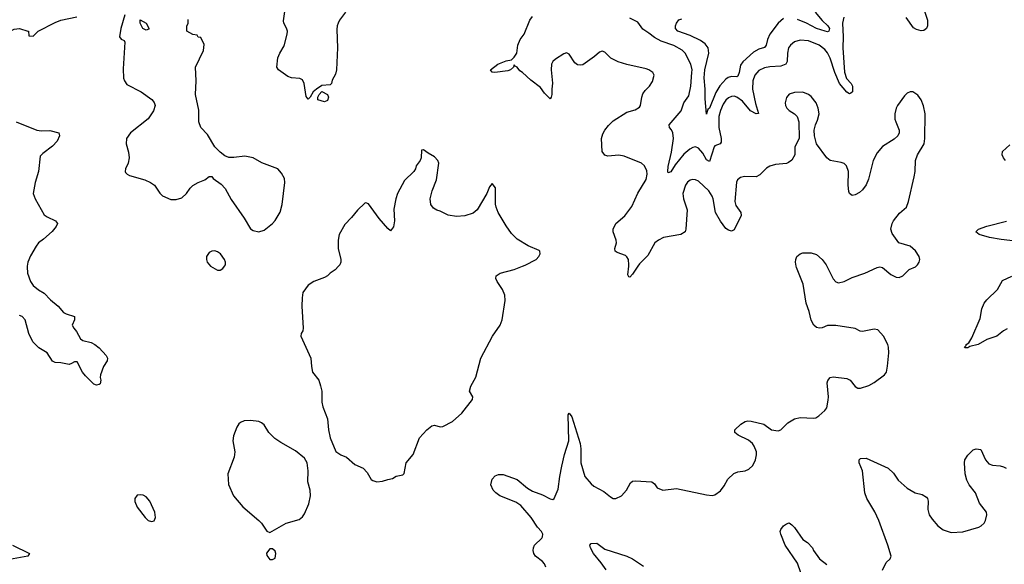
# Model space of a CAD drawing. Header units: inches. Extents: x 1550315 to 1685896, y 510706 to 640504.
# Tile 266 of 452: x 1611511 to 1618676, y 597830 to 601795. Entities that reach past the tile are written whole.
import ezdxf

# ---------------------------------------------------------------- set-up
doc = ezdxf.new("R2010")
doc.units = ezdxf.units.IN
doc.header["$MEASUREMENT"] = 0
doc.layers.add('B6519', color=7, linetype='Continuous')
doc.layers.add('B6610', color=7, linetype='Continuous')

msp = doc.modelspace()

# ---------------------------------------------------------------- linework, layer by layer
at = {"layer": 'B6519', "color": 5}
for points, elevation in [([(1611565.4, 600000), (1611564.6, 599995.4), (1611567.8, 599950), (1611589.2, 599890), (1611610, 599859.5), (1611648.3, 599828.3), (1611690, 599804.4), (1611734.8, 599754.8), (1611790.2, 599710.2), (1611830, 599663), (1611850, 599652.4), (1611910, 599634), (1611910.4, 599610), (1611893.4, 599570), (1611904, 599550), (1611925.3, 599525.3), (1611952.2, 599472.2), (1611970, 599460.5), (1612030, 599443.8), (1612057.3, 599430), (1612090, 599406), (1612139.1, 599350), (1612150.8, 599330), (1612147.5, 599312.5), (1612120.5, 599270), (1612098.8, 599210), (1612096, 599190), (1612101, 599170), (1612095.3, 599144.7), (1612090, 599138), (1612070, 599135.3), (1612050, 599142), (1611990, 599201.2), (1611967, 599230), (1611930, 599305.2), (1611910, 599305.2), (1611888.8, 599291.2), (1611870, 599285.6), (1611810, 599297.4), (1611770, 599298.7), (1611748.6, 599308.6), (1611709.8, 599369.8), (1611650, 599406.6), (1611607.1, 599450), (1611576.4, 599510), (1611550, 599609.2), (1611530, 599634.5), (1611510, 599641.2)], 660), ([(1612899.8, 599999.9), (1612950, 599971.3), (1612970, 599971.3), (1612990, 599984.7), (1613001.3, 600000)], 680), ([(1613832, 600000), (1613807.3, 599972.7), (1613770, 599949), (1613750.4, 599929.6), (1613730, 599918), (1613652, 599890), (1613610, 599862), (1613571.3, 599810), (1613566, 599770), (1613562.8, 599710), (1613574, 599550), (1613570.6, 599529.4), (1613558, 599510), (1613556, 599490), (1613630, 599332), (1613633.4, 599270), (1613640.7, 599230), (1613686.8, 599170), (1613701, 599130), (1613710.7, 599090.7), (1613710.7, 599010.7), (1613716.8, 598976.8), (1613750.8, 598890), (1613758.8, 598810), (1613770.8, 598750), (1613811.1, 598651.1), (1613847.1, 598627.1), (1613890, 598611), (1613950, 598557.3), (1614011, 598530), (1614038.8, 598498.8), (1614068.7, 598448.7), (1614080.9, 598440.9), (1614110, 598430.7), (1614150, 598434.8), (1614190, 598446.8), (1614224.1, 598455.9), (1614250, 598471), (1614299, 598481), (1614309, 598491), (1614323.7, 598570), (1614374.5, 598630), (1614419.5, 598750), (1614472.7, 598810), (1614510, 598838.8), (1614530, 598842.8), (1614570, 598830.8), (1614590, 598834), (1614661.2, 598870), (1614729.5, 598930), (1614806, 599030), (1614809, 599050), (1614784, 599090), (1614793.6, 599126.4), (1614830, 599192), (1614867.6, 599330), (1614952.6, 599490), (1615008, 599570), (1615021.1, 599610), (1615043.6, 599750), (1615042, 599790), (1615024.5, 599830), (1614984.5, 599890), (1614976, 599910), (1614979, 599930), (1615008, 599950), (1615110, 599977.3), (1615170.4, 600000)], 680), ([(1615339.5, 597810), (1615330, 597833.2), (1615316, 597850), (1615265.2, 597890), (1615252.7, 597910), (1615247.3, 597930), (1615249.6, 597950), (1615258, 597970), (1615310, 598021.6), (1615315.8, 598030), (1615318.5, 598050), (1615308.2, 598070), (1615280, 598100), (1615233.1, 598170), (1615157.3, 598257.3), (1615121.7, 598281.7), (1615005.2, 598330), (1614976, 598350), (1614957.2, 598370), (1614939, 598410), (1614950, 598451), (1614970, 598474.8), (1614996, 598484), (1615030, 598484), (1615130, 598446.7), (1615205.5, 598385.5), (1615242.9, 598362.9), (1615316.4, 598336.4), (1615370, 598306.7), (1615390, 598303), (1615401.2, 598310), (1615430, 598378), (1615440.8, 598470), (1615455.2, 598544.8), (1615476.1, 598630), (1615508, 598730), (1615502.7, 598917.3), (1615510, 598931), (1615530, 598904.7), (1615589.3, 598709.3), (1615595, 598670), (1615595.2, 598570), (1615623.2, 598470), (1615670, 598416), (1615690, 598400.3), (1615761.2, 598361.2), (1615810, 598320.5), (1615830, 598310.5), (1615850, 598310.4), (1615889.4, 598330), (1615927, 598370), (1615956.6, 598423.4), (1615970, 598436), (1615990, 598438.8), (1616110.4, 598430.4), (1616130, 598416), (1616150, 598387.3), (1616190, 598370.5), (1616290, 598383), (1616510, 598337.3), (1616549, 598331), (1616570, 598336), (1616610, 598366), (1616638, 598402), (1616663.7, 598450), (1616708.4, 598491.6), (1616735.8, 598504.2), (1616790, 598510.4), (1616817.7, 598522.3), (1616846.6, 598550), (1616866.6, 598590), (1616873.8, 598626.2), (1616871.8, 598650), (1616856.9, 598690), (1616843.6, 598710), (1616814.8, 598734.8), (1616739.3, 598770), (1616714.5, 598790), (1616716.2, 598810), (1616759.7, 598850), (1616790, 598868.9), (1616810, 598873.8), (1616832.7, 598872.7), (1616926, 598850), (1616980.7, 598810), (1617030, 598801.1), (1617050, 598808.7), (1617100.5, 598859.5), (1617150, 598889.3), (1617190, 598898.2), (1617286.5, 598893.5), (1617303.5, 598896.5), (1617326.6, 598910), (1617371, 598949), (1617384.5, 598970), (1617395.3, 599024.7), (1617396.9, 599050), (1617388.1, 599151.9), (1617391.9, 599168.1), (1617410, 599191.3), (1617430, 599196), (1617530, 599182), (1617554.8, 599170), (1617590, 599124), (1617610, 599113.4), (1617630, 599113), (1617690, 599132.7), (1617730, 599154.9), (1617805.2, 599210), (1617818, 599230), (1617827.2, 599272.8), (1617836.2, 599370), (1617834, 599410), (1617829.3, 599430), (1617797.2, 599490), (1617755.9, 599535.9), (1617730, 599542.9), (1617644.8, 599524.8), (1617627, 599527), (1617590, 599547), (1617450, 599569.6), (1617390.4, 599569.6), (1617350, 599552.3), (1617330, 599549.3), (1617310, 599554), (1617289, 599570), (1617270, 599608), (1617257, 599670), (1617233.6, 599730), (1617212.8, 599870), (1617164.4, 599990), (1617162.4, 600000)], 660), ([(1616009.9, 600000), (1615970, 599942), (1615950, 599921.2), (1615942.7, 599922.7), (1615937.2, 599937.2), (1615943.4, 600000)], 660), ([(1617385.2, 600000), (1617430, 599907.3), (1617450, 599887.3), (1617470, 599879.1), (1617510, 599888), (1617570, 599918), (1617662, 599950), (1617750, 599990.8), (1617770, 599994.8), (1617790.7, 599990.7), (1617850, 599941), (1617890, 599921), (1617910, 599918), (1617938, 599930), (1617984.7, 599975.3), (1618030, 599996), (1618034, 600000)], 660), ([(1618696.7, 599543.3), (1618670.2, 599529.8), (1618621, 599490), (1618550, 599467), (1618486, 599430), (1618425.2, 599414.8), (1618410, 599407), (1618390, 599405.2), (1618385.2, 599410), (1618398, 599422), (1618399.3, 599430), (1618417.1, 599442.9), (1618440.3, 599479.7), (1618499.2, 599620.8), (1618511.9, 599690), (1618530, 599730.3), (1618550, 599756.1), (1618626.6, 599830), (1618664.1, 599895.9), (1618730, 599928.9)], 640), ([(1617790, 597787.7), (1617817.4, 597842.6), (1617846, 597870), (1617852.8, 597890), (1617829.6, 597970.4), (1617762.4, 598150), (1617732.7, 598212.7), (1617676.4, 598310), (1617661, 598350), (1617645.1, 598510), (1617620.9, 598570), (1617619, 598590), (1617630, 598601), (1617670, 598604), (1617830, 598530.5), (1617870, 598492.7), (1617903.8, 598443.8), (1617970, 598385.3), (1618026.8, 598350), (1618077.7, 598337.7), (1618110, 598319.1), (1618117.1, 598310), (1618122, 598290), (1618120.3, 598230), (1618128.9, 598190), (1618150, 598158.4), (1618192.2, 598110), (1618230, 598080.3), (1618290, 598062.6), (1618373.3, 598066.7), (1618490, 598101), (1618508, 598110), (1618529.3, 598130.7), (1618539, 598150), (1618549.2, 598190), (1618546, 598210), (1618495.6, 598275.6), (1618467.3, 598350), (1618419.5, 598410), (1618402.7, 598442.7), (1618392, 598490), (1618386.6, 598570), (1618389.3, 598590), (1618410, 598626), (1618450, 598662.8), (1618470.7, 598670.7), (1618506, 598666), (1618538.4, 598590), (1618562.7, 598562.7), (1618590, 598552.2), (1618646.7, 598546.7), (1618670, 598539.3), (1618690.7, 598530)], 640), ([(1617218.6, 597698.6), (1617170, 597837.7), (1617082.2, 597970), (1617049.8, 598050), (1617046, 598070), (1617050, 598084.7), (1617070, 598111), (1617090, 598124.7), (1617110, 598131.3), (1617130, 598118), (1617150, 598098), (1617210, 598010.8), (1617242.8, 597990), (1617280.7, 597950), (1617287.7, 597930), (1617330.4, 597870), (1617384.4, 597830)], 640), ([(1611458, 597970), (1611582, 597910), (1611570.5, 597889.5), (1611410, 597860.5)], 660), ([(1615778, 597790), (1615742.4, 597842.4), (1615687.6, 597910), (1615664, 597950), (1615660.5, 597970), (1615670, 597981.6), (1615710, 597985.5), (1615770, 597940.7), (1615930, 597890.6), (1615970, 597870.4), (1616050, 597818)], 640)]:
    msp.add_lwpolyline(points, dxfattribs=dict(at, elevation=elevation))
at = {"layer": 'B6519', "color": 5, "elevation": 680}
for points in [[(1613190, 598877.2), (1613145.4, 598874.6), (1613116.9, 598863.1), (1613106.4, 598853.6), (1613090, 598828), (1613066.4, 598766.4), (1613060.7, 598730), (1613076.3, 598650), (1613070.6, 598610), (1613026, 598490), (1613031, 598411), (1613066, 598330), (1613134, 598250), (1613251, 598150), (1613271, 598130), (1613310, 598072), (1613330, 598062), (1613449.6, 598130.4), (1613543.7, 598156.3), (1613570, 598176), (1613583.3, 598196.7), (1613614.5, 598270), (1613626.6, 598330), (1613624.5, 598370), (1613607, 598430), (1613609.3, 598510), (1613602.7, 598570), (1613582.5, 598602.5), (1613517.1, 598657.1), (1613410, 598716.2), (1613367, 598747), (1613324.5, 598790), (1613290, 598845.2), (1613270, 598860.9), (1613250, 598869.3)], [(1612390, 598337.2), (1612365.5, 598334.5), (1612347.7, 598310), (1612348.1, 598288.1), (1612365.2, 598245.2), (1612422.8, 598170), (1612446, 598150), (1612470, 598142), (1612490, 598147.3), (1612499.3, 598170), (1612494.5, 598210), (1612458, 598290), (1612430, 598321.2), (1612410, 598332.7)], [(1613350, 597942), (1613330, 597942), (1613307.5, 597912.5), (1613310, 597894), (1613330, 597866), (1613350, 597864.7), (1613370, 597874), (1613374, 597910), (1613370, 597926)]]:
    msp.add_lwpolyline(points, close=True, dxfattribs=at)
at = {"layer": 'B6610', "color": 5}
for points, elevation in [([(1611000.5, 601890), (1610884.9, 601770), (1610839.1, 601690), (1610804.9, 601610), (1610790.7, 601550), (1610798.8, 601490), (1610810, 601462), (1610838, 601438), (1610905.5, 601425.5), (1610970, 601434.4), (1611050, 601464.4), (1611110, 601511.8), (1611250, 601570.5), (1611430, 601702.8), (1611470, 601726), (1611510.6, 601730.6), (1611570, 601712), (1611574, 601710), (1611578, 601678), (1611610, 601674), (1611646, 601710), (1611770, 601774.8), (1611810, 601790.8), (1611925.6, 601814.4)], 680), ([(1618079, 601910), (1618116.5, 601790), (1618118, 601750), (1618110, 601729.7), (1618090, 601715.8), (1618070, 601713), (1618036.3, 601723.7), (1618015.6, 601735.6), (1617961.7, 601810)], 640), ([(1612274.8, 601830), (1612246.8, 601730), (1612238, 601670), (1612250, 601652), (1612270, 601642), (1612276, 601630), (1612263.7, 601436.3), (1612267.2, 601370), (1612272.4, 601350), (1612290, 601322), (1612396, 601270), (1612472.8, 601212.8), (1612490, 601191.3), (1612496.3, 601170), (1612484.9, 601130), (1612445.9, 601074.1), (1612317.3, 600970), (1612288, 600930), (1612285.5, 600890), (1612302, 600830), (1612307.7, 600790), (1612300.7, 600750), (1612281, 600710), (1612278, 600690), (1612282, 600682), (1612292, 600670), (1612310, 600661), (1612422, 600630), (1612462, 600610), (1612491.3, 600590), (1612530, 600532), (1612550, 600512), (1612610, 600484.7), (1612650, 600486), (1612690, 600498.8), (1612725.2, 600530), (1612751.3, 600568.7), (1612771.2, 600588.8), (1612810, 600610.6), (1612858, 600630), (1612890, 600652), (1612910, 600654), (1612919.6, 600639.6), (1612977.2, 600597.2), (1613006, 600566), (1613050, 600486.8), (1613144, 600350), (1613190, 600271.3), (1613210, 600261), (1613250, 600250.8), (1613290, 600262), (1613350, 600310.7), (1613370, 600334), (1613406.4, 600393.6), (1613421.5, 600450), (1613441, 600610), (1613437.5, 600637.5), (1613416.9, 600676.9), (1613389.6, 600709.6), (1613273.4, 600753.4), (1613208.7, 600790), (1613150, 600800.7), (1613070, 600791.8), (1613032.5, 600792.5), (1613003.7, 600803.7), (1612968.7, 600830), (1612930, 600868.7), (1612878.6, 600958.6), (1612829.5, 601009.5), (1612815.1, 601050), (1612815.5, 601135.5), (1612789.3, 601250), (1612796, 601350), (1612789, 601450), (1612849, 601570), (1612853.6, 601613.6), (1612830, 601666), (1612808.4, 601668.4), (1612802, 601682), (1612770, 601686), (1612726, 601710), (1612727.3, 601747.3), (1612738, 601770), (1612736.4, 601796.4)], 680), ([(1613882.4, 601850), (1613837.6, 601790), (1613828.4, 601770), (1613820.5, 601750), (1613817.6, 601722.4), (1613822.4, 601590), (1613815.5, 601430), (1613810, 601398), (1613785.8, 601354.2), (1613778.8, 601330), (1613770, 601321.2), (1613710, 601314.5), (1613671, 601290), (1613647.3, 601270), (1613624.7, 601230), (1613610, 601215.3), (1613596.5, 601236.5), (1613580.5, 601330), (1613570, 601357.2), (1613550, 601367.3), (1613490, 601371.6), (1613461.5, 601381.4), (1613394, 601430), (1613380.9, 601450), (1613390, 601516), (1613404.2, 601550), (1613435.8, 601604.2), (1613457.4, 601690), (1613458.7, 601710), (1613452.9, 601732.9), (1613432, 601770), (1613430, 601786), (1613442, 601870)], 660), ([(1615943.4, 600000), (1615944.4, 600010), (1615940.5, 600050), (1615930, 600069.3), (1615918.6, 600078.6), (1615859.5, 600099.5), (1615844, 600110), (1615841.2, 600130), (1615854.5, 600170), (1615851.8, 600190), (1615829.6, 600250), (1615829.6, 600270), (1615849.8, 600310.2), (1615914.3, 600365.7), (1615966.4, 600433.6), (1616010, 600530.7), (1616068.8, 600631.2), (1616076.8, 600670), (1616075.2, 600695.2), (1616058.7, 600730), (1616035.1, 600750), (1615910, 600801.6), (1615870, 600808.2), (1615790, 600801.7), (1615768.1, 600808.1), (1615750, 600835.3), (1615745.6, 600930), (1615755.2, 600964.8), (1615769, 600991), (1615794.5, 601025.5), (1615830, 601058.4), (1615930, 601121.3), (1615990, 601138), (1616021.2, 601158.8), (1616029.3, 601170), (1616038, 601230), (1616045.8, 601254.2), (1616062, 601278), (1616094, 601310), (1616115.5, 601344.5), (1616129, 601390), (1616119, 601410), (1616089.6, 601429.6), (1616070, 601436.2), (1615928.2, 601468.2), (1615867.2, 601487.2), (1615813.3, 601513.3), (1615770, 601557.2), (1615750, 601566), (1615730, 601559.3), (1615694.2, 601525.8), (1615610, 601466.6), (1615590, 601462.7), (1615570, 601465.2), (1615550, 601481.2), (1615510, 601544), (1615490, 601552.7), (1615470, 601546), (1615410, 601507.3), (1615390.5, 601490), (1615381.3, 601470), (1615378.7, 601430), (1615388.3, 601331.7), (1615383, 601290), (1615384, 601250), (1615378.8, 601230), (1615370, 601219), (1615330, 601259.3), (1615301.2, 601301.2), (1615230, 601353.2), (1615170, 601409.3), (1615150, 601422.7), (1615130, 601449), (1615115.3, 601455.3), (1615110, 601466), (1615104.7, 601450), (1615082.8, 601430), (1615063.3, 601423.3), (1614969.7, 601409.7), (1614950, 601413.2), (1614936, 601430), (1614990, 601470.3), (1615050, 601495.5), (1615090, 601502), (1615110, 601521), (1615129.4, 601550), (1615136, 601610), (1615154, 601650), (1615182, 601690), (1615222.7, 601790), (1615243.3, 601816.7)], 660), ([(1617508.1, 601811.9), (1617498.9, 601770), (1617504.6, 601670), (1617501.5, 601590), (1617512.7, 601412.7), (1617527, 601367), (1617562, 601330), (1617572.4, 601310), (1617570.4, 601270.4), (1617559.9, 601260.1), (1617550, 601254.5), (1617530, 601268.2), (1617477.3, 601330), (1617442.1, 601410), (1617410, 601515.6), (1617390, 601553.6), (1617370, 601577.8), (1617327.8, 601610), (1617250, 601639.8), (1617190, 601644.7), (1617150, 601632.6), (1617120.4, 601610), (1617105.7, 601590), (1617097.3, 601550), (1617096.8, 601490), (1617085.2, 601470), (1617050, 601455.7), (1616969.5, 601450.5), (1616930, 601443.2), (1616890, 601423.5), (1616861.8, 601390), (1616846.5, 601350), (1616842.7, 601290), (1616865.2, 601185.2), (1616887.3, 601112.7), (1616870, 601108.2), (1616830, 601131.4), (1616770, 601202.4), (1616730, 601231.8), (1616710, 601236.8), (1616690, 601235), (1616670, 601225.5), (1616650, 601208.7), (1616630, 601179.7), (1616610, 601134.7), (1616599.2, 601090), (1616598, 601010), (1616616.6, 600930), (1616615.9, 600904.1), (1616609.1, 600890.9), (1616570, 600877.2), (1616563.6, 600870), (1616530, 600762), (1616510, 600774.7), (1616482, 600822), (1616450, 600860.2), (1616430, 600869.2), (1616410, 600865.3), (1616387.5, 600852.5), (1616344.5, 600815.5), (1616281.3, 600738.7), (1616250, 600686.3), (1616230, 600679.3), (1616226.8, 600690), (1616230, 600726), (1616255, 600830), (1616269.8, 600929.8), (1616264.4, 600970), (1616253.3, 600993.3), (1616238.4, 601010), (1616237.4, 601030), (1616323.7, 601130), (1616343.9, 601190), (1616379.4, 601240.6), (1616393.8, 601310), (1616402.6, 601410), (1616403.5, 601430), (1616394.8, 601470), (1616353.7, 601550), (1616331.9, 601571.9), (1616270, 601607.5), (1616178.7, 601638.7), (1616130, 601664.8), (1616090, 601697.2), (1616045.2, 601725.2), (1616010, 601776.5), (1615950, 601806.6)], 640), ([(1617299, 601850), (1617350, 601789.4), (1617391.9, 601750), (1617403.5, 601730), (1617399.5, 601710), (1617390, 601706.3), (1617372.7, 601710), (1617310.1, 601729.9), (1617236.8, 601770), (1617170, 601795.7)], 620), ([(1617070, 601802.8), (1617031.2, 601768.8), (1616970.2, 601690), (1616951.6, 601650), (1616942.3, 601610), (1616930, 601592.3), (1616890, 601580.5), (1616850, 601557.9), (1616772.9, 601487.1), (1616756.8, 601463.2), (1616747, 601410), (1616735.9, 601384.1), (1616730, 601379.8), (1616690, 601380.2), (1616667, 601373), (1616650, 601362.3), (1616606.5, 601313.5), (1616575.9, 601264.1), (1616530, 601149.6), (1616519.5, 601140.5), (1616513.4, 601126.6), (1616510, 601106), (1616498.6, 601218.6), (1616499.2, 601290), (1616490.9, 601370.9), (1616497.7, 601430), (1616525.3, 601550), (1616521.9, 601590), (1616499.6, 601619.6), (1616464, 601644), (1616390, 601679.1), (1616301.4, 601710), (1616283.1, 601730), (1616284, 601750), (1616291.4, 601770), (1616307.5, 601792.5), (1616330, 601801)], 620), ([(1618034, 600000), (1618044, 600010), (1618056, 600030), (1618061.2, 600050), (1618056, 600070), (1618030, 600113.2), (1617990, 600145.2), (1617909.3, 600169.3), (1617858.9, 600238.9), (1617849.4, 600270), (1617859.3, 600310), (1617870, 600331), (1617914.2, 600385.8), (1617964, 600430), (1617979.3, 600470), (1618020.5, 600650), (1618027, 600690), (1618029.4, 600770), (1618043.7, 600810), (1618092.3, 600890), (1618097, 600930), (1618099.5, 601110), (1618087.5, 601167.5), (1618072, 601212), (1618046.3, 601246.3), (1618010, 601269), (1617990, 601269), (1617970, 601259), (1617950, 601241.2), (1617898, 601170), (1617888.4, 601150), (1617880.4, 601110), (1617880.5, 601070), (1617885.5, 601050), (1617910.7, 600990), (1617910.7, 600970), (1617900.7, 600950), (1617875.6, 600924.4), (1617790, 600871.6), (1617750, 600825.1), (1617720.9, 600770), (1617687.3, 600632.7), (1617670, 600593.2), (1617643.8, 600556.2), (1617622.5, 600537.5), (1617590, 600519), (1617570, 600514), (1617550, 600528.7), (1617544.5, 600544.5), (1617540.7, 600590), (1617542, 600690), (1617527, 600730), (1617510, 600747), (1617490, 600755.6), (1617409, 600770), (1617385.2, 600790), (1617309.2, 600890), (1617294, 600950), (1617293.2, 600990), (1617301.2, 601030), (1617316.6, 601063.4), (1617328.2, 601110), (1617322.6, 601150), (1617306.3, 601190), (1617270, 601234.5), (1617250, 601249.3), (1617210, 601266), (1617150, 601265.6), (1617110, 601253.3), (1617090, 601228.7), (1617081.6, 601190), (1617083, 601170), (1617093.4, 601150), (1617110, 601133.4), (1617148.7, 601108.7), (1617167.7, 601090), (1617180.5, 601050), (1617182.8, 600930), (1617152.7, 600870), (1617150.6, 600810), (1617130, 600773.2), (1617105.1, 600754.9), (1617090, 600747.3), (1617010, 600739.6), (1616970, 600727.6), (1616946.5, 600713.5), (1616895.9, 600664.1), (1616870.8, 600650), (1616786.6, 600653.4), (1616755.3, 600644.7), (1616734, 600630), (1616728.3, 600611.7), (1616715.3, 600470), (1616722.6, 600442.6), (1616759.5, 600390), (1616760.3, 600370), (1616710, 600266), (1616690, 600254.5), (1616670, 600261.6), (1616650, 600275.6), (1616610, 600327.6), (1616573.8, 600390), (1616556.2, 600490), (1616549.8, 600510), (1616525.6, 600550), (1616450, 600618.5), (1616430, 600628.5), (1616410, 600631.1), (1616390, 600626.6), (1616370, 600613), (1616355.2, 600590), (1616337.6, 600530), (1616342.2, 600490), (1616367.2, 600410), (1616359.6, 600270), (1616353.7, 600250), (1616321, 600230), (1616196, 600210), (1616159.1, 600190), (1616133.4, 600170), (1616082.7, 600077.3), (1616022.1, 600017.9), (1616009.9, 600000)], 660), ([(1611484, 601050), (1611634.8, 600990), (1611670, 600985.2), (1611730, 600989), (1611796, 600970), (1611801, 600950), (1611782.8, 600910), (1611750, 600874.5), (1611678.8, 600821.2), (1611659.8, 600800.2), (1611648.7, 600690), (1611624.6, 600610), (1611608.8, 600530), (1611623.1, 600490), (1611690, 600374.4), (1611710, 600358.9), (1611770.8, 600330), (1611784.9, 600310), (1611776.3, 600290), (1611746.3, 600253.7), (1611683.9, 600196.1), (1611648.5, 600170), (1611630, 600146.6), (1611590, 600075.1), (1611570.2, 600030), (1611565.4, 600000)], 660), ([(1618685.6, 600770), (1618669.6, 600790), (1618660.9, 600810), (1618663.7, 600836.3), (1618716.5, 600883.5)], 640), ([(1615170.4, 600000), (1615190, 600007.3), (1615268.7, 600050), (1615288.7, 600070), (1615299, 600090), (1615295.3, 600110), (1615290, 600115.3), (1615210, 600149), (1615130, 600196), (1615090, 600237.2), (1615050, 600293.2), (1614993.2, 600390), (1614977.2, 600430), (1614972.5, 600452.5), (1614972.3, 600570), (1614950, 600602), (1614930, 600578), (1614910.8, 600530), (1614840.5, 600410), (1614810, 600387.3), (1614750, 600367.6), (1614690, 600361.6), (1614630, 600372), (1614570, 600400.9), (1614547.2, 600407.2), (1614522.9, 600422.9), (1614503.7, 600450), (1614498, 600490), (1614511.8, 600550), (1614542.9, 600630), (1614560.7, 600750), (1614554, 600770), (1614530, 600795.1), (1614482.7, 600822.7), (1614450, 600848), (1614434, 600846), (1614431.3, 600790), (1614426, 600770), (1614396, 600730), (1614390, 600708), (1614378, 600690), (1614310, 600624), (1614260.7, 600530), (1614248.3, 600491.7), (1614234.4, 600414.4), (1614239.1, 600330), (1614230, 600288), (1614210, 600258), (1614190, 600274), (1614127.5, 600347.5), (1614050, 600454), (1614030, 600462), (1614022, 600458), (1613970, 600409), (1613926.2, 600353.8), (1613877.3, 600302.7), (1613836.3, 600230), (1613827.7, 600190), (1613827.3, 600130), (1613847.3, 600050), (1613847.3, 600030), (1613841, 600010), (1613832, 600000)], 680), ([(1618779, 600179), (1618654, 600194), (1618569, 600210), (1618493.2, 600230), (1618469.2, 600250), (1618488, 600270), (1618548.2, 600291.8), (1618691.7, 600328.3)], 640), ([(1613001.3, 600000), (1613008.7, 600010), (1613009, 600030), (1613001.2, 600050), (1612973.2, 600090), (1612950, 600105.2), (1612930, 600112), (1612910, 600109.2), (1612890, 600099), (1612871, 600070), (1612871, 600050), (1612876, 600030), (1612899.8, 599999.9)], 680), ([(1617162.4, 600000), (1617156.3, 600030), (1617158.7, 600050), (1617167.3, 600070), (1617178.6, 600081.4), (1617190, 600090.4), (1617210, 600096.4), (1617270, 600098.7), (1617310, 600084.4), (1617350, 600048.2), (1617380.4, 600010), (1617385.2, 600000)], 660)]:
    msp.add_lwpolyline(points, dxfattribs=dict(at, elevation=elevation))
for points, elevation in [([(1612430, 601718), (1612408, 601730), (1612388, 601770), (1612387.3, 601792.7), (1612432, 601770), (1612450, 601734), (1612450, 601726)], 680), ([(1613730, 601196), (1613681.2, 601210), (1613681.2, 601230), (1613689, 601250), (1613709.3, 601270.7), (1613750.8, 601250), (1613759.1, 601230), (1613750, 601206)], 660)]:
    msp.add_lwpolyline(points, close=True, dxfattribs=dict(at, elevation=elevation))

doc.saveas('drawing.dxf')
